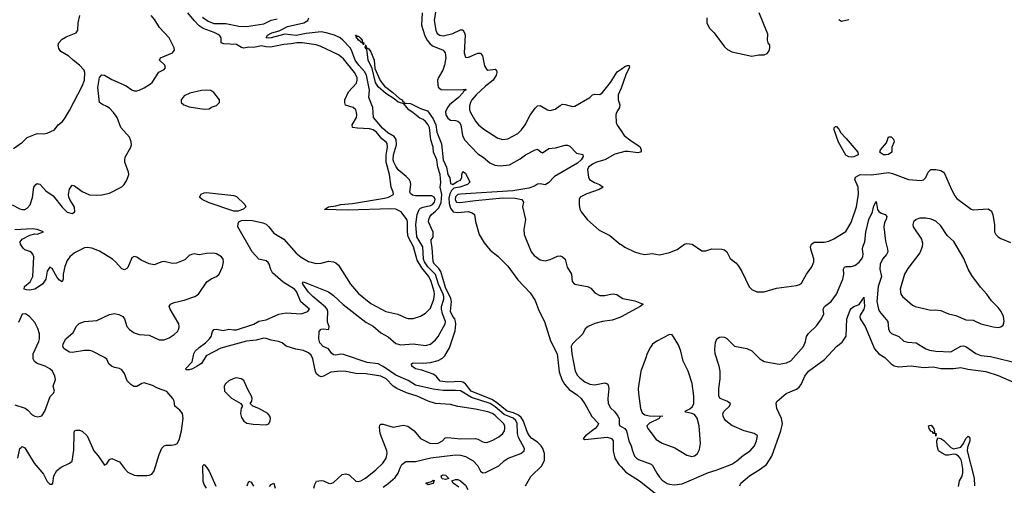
# Model space of a CAD drawing. Header units: inches. Extents: x 1694797 to 1849917, y 907313 to 1017959.
# Tile 503 of 656: x 1755169 to 1763079, y 991693 to 995435. Entities that reach past the tile are written whole.
import ezdxf

# ---------------------------------------------------------------- set-up
doc = ezdxf.new("R2010")
doc.units = ezdxf.units.IN
doc.header["$MEASUREMENT"] = 0
doc.layers.add('B7959', color=7, linetype='Continuous')
doc.layers.add('B7969', color=7, linetype='Continuous')

msp = doc.modelspace()

# ---------------------------------------------------------------- linework, layer by layer
at = {"layer": 'B7959', "color": 5}
for points, elevation in [([(1755107.7, 993947.7), (1755170, 993916.3), (1755190, 993910.8), (1755210, 993911), (1755230, 993921), (1755253.8, 993946.2), (1755273.4, 994006.6), (1755284, 994090), (1755299.5, 994110), (1755310, 994118.4), (1755316.7, 994116.7), (1755330, 994112.7), (1755379.6, 994059.6), (1755439, 994019), (1755510, 993928.9), (1755550, 993888.2), (1755590, 993878), (1755612.3, 993890), (1755610.8, 993929.2), (1755572.5, 993990), (1755564.1, 994010), (1755562, 994030), (1755570, 994073.4), (1755590, 994105.5), (1755610, 994099.5), (1755670, 994054.7), (1755730, 994028.3), (1755790, 994024.2), (1755830, 994026.7), (1755890, 994040.4), (1755990, 994093), (1756009.4, 994110), (1756030, 994146), (1756045.1, 994190), (1756043.6, 994210), (1756015.1, 994290), (1756013, 994310), (1756017.4, 994330), (1756061, 994410), (1756066.2, 994430), (1756065.4, 994454.6), (1756050, 994492.1), (1755981.8, 994570), (1755951.8, 994650), (1755923.9, 994690), (1755890, 994724.7), (1755870, 994738.5), (1755833.1, 994753.1), (1755809.7, 994770), (1755796.9, 994890), (1755809.8, 994970), (1755830, 994992.7), (1755850, 994988.4), (1755910, 994953.8), (1756023.8, 994903.8), (1756070, 994870.3), (1756090, 994862.4), (1756110, 994863), (1756128.7, 994870), (1756170, 994887.3), (1756221, 994919), (1756233.2, 994930), (1756287.5, 995012.5), (1756330, 995034.8), (1756339.5, 995050), (1756335.6, 995070), (1756292.3, 995110), (1756299.3, 995130), (1756395.8, 995170), (1756412.1, 995190), (1756411, 995210), (1756369.5, 995290), (1756292.9, 995372.9), (1756255.2, 995435.2), (1756226.6, 995470)], 620), ([(1755120.7, 994399.3), (1755192.3, 994450), (1755230, 994488.2), (1755310, 994520.3), (1755362.7, 994517.3), (1755390, 994523.1), (1755448.7, 994550), (1755479, 994590), (1755510, 994613.4), (1755530, 994637.3), (1755570, 994705.5), (1755670, 994901.3), (1755689.8, 994950), (1755693.1, 995010), (1755687.8, 995030), (1755650.7, 995070), (1755597.7, 995110), (1755563.2, 995143.2), (1755500, 995180), (1755483.6, 995203.6), (1755478.3, 995230), (1755484.2, 995250), (1755510, 995277.6), (1755541.8, 995298.2), (1755622, 995330), (1755635.3, 995350), (1755639, 995410), (1755652.7, 995470)], 640), ([(1757532.5, 991670), (1757539.8, 991700.2), (1757554.9, 991725.1), (1757590, 991732.2), (1757610, 991729.4), (1757650, 991711.3), (1757670, 991709), (1757690, 991715.6), (1757760.8, 991779.2), (1757790, 991785.6), (1757816.1, 991776.1), (1757870, 991727.4), (1757890, 991724), (1757910, 991728), (1757947.6, 991750), (1758030, 991817.4), (1758085.6, 991870), (1758114, 991910), (1758122.4, 991950), (1758118.7, 991970), (1758065.8, 992110), (1758060.1, 992159.9), (1758063.3, 992176.7), (1758070, 992184), (1758090, 992183.7), (1758170, 992160.7), (1758250, 992175.2), (1758287.7, 992167.7), (1758338.9, 992130), (1758390, 992068.9), (1758470, 992028.3), (1758530, 992032.8), (1758565.6, 992050), (1758586.1, 992073.9), (1758610, 992076.9), (1758710, 992067.3), (1758830, 992070.2), (1758850, 992065.2), (1758890, 992042.4), (1758910, 992037.3), (1758930, 992040.3), (1758970, 992055.8), (1759018.1, 992081.9), (1759050.5, 992109.5), (1759062.8, 992130), (1759067.8, 992150), (1759065.8, 992170), (1759055.5, 992190), (1758990, 992253.4), (1758966.3, 992270), (1758930, 992283.2), (1758830, 992304.1), (1758690, 992325.7), (1758630, 992341.8), (1758510, 992349.9), (1758450, 992368.1), (1758361.1, 992410), (1758276.2, 992436.2), (1758199.3, 992470), (1758170.7, 992490), (1758114.5, 992550), (1758071.5, 992570), (1757950, 992589.1), (1757870, 992591.3), (1757790, 992608.2), (1757750, 992611.5), (1757670, 992602.9), (1757610, 992569.8), (1757590, 992565.8), (1757572.2, 992572.2), (1757554, 992590), (1757546.8, 992606.8), (1757525.2, 992710), (1757510, 992738.7), (1757490, 992757), (1757450, 992775.4), (1757387.6, 992787.6), (1757310, 992810.9), (1757277.1, 992837.1), (1757249.2, 992849.2), (1757190, 992860.2), (1757150, 992873.8), (1757130, 992875.9), (1757070, 992860.3), (1756990, 992850.7), (1756785.1, 992794.9), (1756666.6, 992733.4), (1756630, 992672), (1756594.4, 992650), (1756557.8, 992630), (1756530, 992621.7), (1756510, 992622), (1756502, 992630), (1756553.9, 992686.1), (1756568.4, 992750), (1756579.9, 992770), (1756610, 992801.4), (1756661.5, 992838.5), (1756694.9, 992870), (1756707.5, 992890), (1756716.8, 992930), (1756730, 992946), (1756750, 992946.7), (1756802.7, 992937.3), (1756850, 992948.5), (1756890, 992941.5), (1756910, 992943.1), (1757051.2, 992988.8), (1757090, 993012.5), (1757150, 993022), (1757250, 993068.6), (1757310, 993079.2), (1757430, 993072.4), (1757485.2, 993090), (1757494.9, 993105.1), (1757496.2, 993110), (1757428.4, 993168.4), (1757392.3, 993250), (1757375.8, 993270), (1757285.9, 993325.9), (1757201.3, 993401.3), (1757186.6, 993426.6), (1757173.8, 993470), (1757164.6, 993484.6), (1757150, 993497.2), (1757090, 993509.9), (1757035.8, 993570), (1756922.2, 993770), (1756923.4, 993796.6), (1756930.5, 993809.5), (1756950, 993822.4), (1756984.9, 993824.9), (1757040.7, 993820.7), (1757123.6, 993803.6), (1757150, 993791.5), (1757171.4, 993771.4), (1757210, 993720.2), (1757290.2, 993670), (1757390, 993559.6), (1757430, 993527.9), (1757490, 993492.9), (1757550, 993476.5), (1757590, 993479.6), (1757650, 993495.3), (1757690, 993490.2), (1757710, 993480.3), (1757730, 993463.7), (1757827.7, 993310), (1757890, 993233.4), (1757990, 993155.3), (1758110, 993088.9), (1758208.1, 993068.1), (1758270, 993038.3), (1758290, 993034), (1758330, 993034), (1758388.7, 993051.3), (1758430, 993075.3), (1758470, 993116.4), (1758495.3, 993190), (1758501.2, 993230), (1758499.2, 993250), (1758473.7, 993330), (1758456.2, 993370), (1758400.1, 993440.1), (1758363.4, 993503.4), (1758332.5, 993610), (1758290.7, 993690), (1758283.5, 993730), (1758284.8, 993810), (1758279.2, 993830), (1758234, 993890), (1758192.1, 993912.1), (1758150, 993916.1), (1757804.3, 993904.3), (1757618, 993910), (1757648.7, 993930), (1757710, 993938.5), (1757749.4, 993950), (1757841.6, 993958.4), (1758099.7, 994000.3), (1758131.3, 994010), (1758171.1, 994030), (1758169.8, 994050), (1758153.1, 994090), (1758139.8, 994190), (1758113.1, 994290), (1758113.6, 994346.4), (1758125.1, 994410), (1758120.3, 994440.3), (1758112.1, 994452.1), (1758078.2, 994478.2), (1758036.8, 994530), (1758010, 994550.5), (1757978.6, 994558.6), (1757882.1, 994562.1), (1757843, 994570), (1757839.8, 994590), (1757874.1, 994650), (1757878.6, 994670), (1757876.2, 994690), (1757868.6, 994710), (1757849.2, 994729.2), (1757787.6, 994747.6), (1757780.3, 994770), (1757781.6, 994790), (1757810, 994855.5), (1757875.1, 994924.9), (1757881.2, 994950), (1757879.2, 994970), (1757859.9, 995010), (1757770, 995121.8), (1757730, 995152.7), (1757583.1, 995223.1), (1757550, 995233.2), (1757439, 995250), (1757396, 995250), (1757350, 995240.8), (1757290, 995236.1), (1757185, 995215), (1757150, 995216.3), (1757110, 995226), (1757050, 995212.6), (1757010, 995214.4), (1756970, 995206.1), (1756950, 995210.5), (1756910, 995236.6), (1756810, 995241.5), (1756789, 995250), (1756789, 995290), (1756775.1, 995310), (1756732.6, 995332.6), (1756644.2, 995364.2), (1756610, 995385), (1756570, 995428.4), (1756520.6, 995490)], 580), ([(1758402, 995490), (1758395.8, 995390), (1758424.8, 995304.8), (1758441.6, 995270), (1758463, 995243), (1758485.1, 995225.1), (1758570.7, 995190.7), (1758587.1, 995170), (1758592, 995130), (1758581.3, 995070), (1758567.3, 995030), (1758532.4, 994970), (1758526.2, 994950), (1758527.3, 994910), (1758532.3, 994892.3), (1758554.5, 994874.5), (1758710, 994872.2), (1758750, 994878), (1758754.3, 994874.3), (1758750, 994866.8), (1758737, 994863), (1758732.3, 994850), (1758695.6, 994810), (1758622, 994750), (1758605.5, 994730), (1758590, 994696), (1758593.1, 994670), (1758610, 994643.5), (1758630, 994627.8), (1758670, 994625.3), (1758690, 994619.8), (1758701.5, 994610), (1758712.4, 994590), (1758725.4, 994505.4), (1758743.9, 994470), (1758850, 994356.9), (1758891.7, 994330), (1758945.1, 994285.1), (1758986.2, 994266.2), (1759030, 994260.5), (1759103.6, 994270), (1759190, 994318), (1759231.5, 994348.5), (1759310, 994390.4), (1759330, 994394.9), (1759358, 994370), (1759370, 994364.9), (1759421.3, 994398.7), (1759473.7, 994406.3), (1759550, 994427.5), (1759570, 994427.2), (1759590, 994419.7), (1759642.3, 994362.3), (1759692.4, 994352.4), (1759696.5, 994336.5), (1759680.3, 994310), (1759650, 994282.9), (1759466, 994174), (1759417, 994123), (1759390, 994107.5), (1759350, 994115), (1759330, 994112.2), (1759303.9, 994096.1), (1759258.5, 994081.5), (1759130, 994060.6), (1758710, 994033.4), (1758690, 994029.1), (1758670, 994011.6), (1758666.8, 993986.8), (1758678.3, 993970), (1758705.1, 993965.1), (1758830, 993981.8), (1759050, 994002.4), (1759150, 994000.8), (1759202, 993990), (1759216.9, 993970), (1759209.2, 993930), (1759231.7, 993830), (1759220.2, 993750), (1759222.4, 993710), (1759276.9, 993570), (1759301.1, 993541.1), (1759350, 993505.8), (1759390, 993496.9), (1759430, 993507.1), (1759490, 993533.6), (1759510, 993536.5), (1759530, 993530.4), (1759550.4, 993510), (1759566.9, 993446.9), (1759601.6, 993390), (1759608.2, 993330), (1759626.8, 993310), (1759731.9, 993291.9), (1759756.7, 993276.7), (1759790, 993240.7), (1759830, 993219.3), (1759870, 993218.7), (1759930, 993232.4), (1759950, 993230.4), (1759965.5, 993225.5), (1760000, 993203.6)], 560), ([(1758515.7, 995530), (1758498.4, 995430), (1758511.1, 995350), (1758524.1, 995324.1), (1758544.4, 995310), (1758570, 995306.4), (1758650, 995323.6), (1758710, 995352.7), (1758730, 995352.4), (1758742.7, 995330), (1758746.6, 995310), (1758739.6, 995170), (1758750, 995134.8), (1758770, 995130.4), (1758850, 995166), (1758870, 995167.4), (1758885.9, 995145.9), (1758904.5, 995064.5), (1758918, 995038), (1758930.2, 995030.2), (1758990, 995037.4), (1758998.7, 995030), (1759001.6, 995010), (1758996.1, 994990), (1758971.8, 994950), (1758910, 994900.4), (1758835.2, 994830), (1758802.7, 994790), (1758791, 994770), (1758783.1, 994743.1), (1758783.2, 994710), (1758790.2, 994690), (1758830, 994618.9), (1758855.6, 994590), (1758896.6, 994556.6), (1759010, 994482.4), (1759050, 994471.3), (1759090, 994476.9), (1759170, 994521.7), (1759201.7, 994550), (1759229.8, 994590), (1759270, 994668.9), (1759310, 994724.4), (1759330, 994742.4), (1759350, 994746.4), (1759410, 994710.4), (1759430, 994706.7), (1759470, 994715.8), (1759510, 994746.4), (1759530, 994755.3), (1759550, 994754), (1759610, 994736.4), (1759630, 994739.5), (1759749.4, 994810), (1759770, 994830.8), (1759790, 994838), (1759830, 994833), (1759850, 994850.4), (1759915.1, 994930), (1759970, 995016.5), (1760000, 995038.4)], 580), ([(1756636.7, 995456.7), (1756683.7, 995423.7), (1756730, 995403.6), (1756824, 995404), (1756930, 995383.1), (1756990, 995380.1), (1757130, 995401), (1757189.9, 995430.1), (1757236.7, 995443.3)], 580), ([(1758090, 991679.5), (1758130, 991707.3), (1758184.4, 991755.6), (1758209.1, 991790), (1758225.1, 991834.9), (1758240.1, 991859.9), (1758270, 991883.5), (1758350, 991883.2), (1758473.1, 991913.1), (1758670, 991938.3), (1758710, 991936.6), (1758750, 991924.6), (1758811.6, 991890), (1758849.4, 991850), (1758870, 991806), (1758890, 991794), (1758910, 991796.9), (1759017.6, 991850), (1759061.6, 991890), (1759093.6, 991910), (1759196, 991950), (1759221.4, 991970), (1759225.3, 991990), (1759176.1, 992076.1), (1759169.1, 992110), (1759164.7, 992190), (1759154.3, 992214.3), (1759133.6, 992233.6), (1759061.6, 992261.6), (1758990, 992323.4), (1758950, 992350), (1758798.8, 992398.8), (1758710, 992451.7), (1758670, 992456), (1758570, 992455.2), (1758490, 992466.3), (1758350, 992498.8), (1758290, 992536.2), (1758190, 992577.5), (1758090, 992648.4), (1758050, 992669.5), (1757960.4, 992680.4), (1757770, 992743.2), (1757750, 992746.3), (1757710, 992740.2), (1757690, 992742), (1757674.5, 992754.5), (1757649.8, 992789.8), (1757607.6, 992810), (1757579.3, 992839.3), (1757571.4, 992870), (1757574.3, 992930), (1757590, 992947), (1757610, 992950.4), (1757650, 992946), (1757653, 992950), (1757655.6, 992970), (1757643.3, 993003.3), (1757641.9, 993021.9), (1757645.6, 993090), (1757638, 993110), (1757625.5, 993125.5), (1757525, 993210), (1757490, 993245.3), (1757443.1, 993310), (1757442, 993318), (1757450, 993327.3), (1757650, 993249), (1757690, 993218.6), (1757766.7, 993146.7), (1757950, 993005.5), (1758010, 992970.9), (1758070, 992917.5), (1758130, 992885.8), (1758190, 992832.4), (1758230, 992822.7), (1758330, 992829.5), (1758430, 992816.9), (1758470, 992826.5), (1758510, 992862.3), (1758530, 992889.1), (1758588.4, 992990), (1758589.5, 993010), (1758566.1, 993070), (1758557.9, 993110), (1758558.4, 993130), (1758576, 993190), (1758576, 993210), (1758571, 993230), (1758533.4, 993310), (1758510, 993388.4), (1758447.7, 993447.7), (1758420.4, 993490), (1758412.6, 993510), (1758407.1, 993610), (1758360.6, 993690), (1758350.8, 993790), (1758362, 993870), (1758378.5, 993910), (1758390, 993920.9), (1758410, 993929.8), (1758470, 993942), (1758486.5, 993950), (1758502.1, 993970), (1758506.3, 993990), (1758500.1, 994010), (1758480.9, 994020.9), (1758350, 994020.2), (1758324.8, 994024.8), (1758310, 994038.1), (1758304.4, 994050), (1758312.1, 994110), (1758307.9, 994130), (1758296.9, 994150), (1758274.7, 994174.7), (1758209.8, 994229.8), (1758190, 994256.9), (1758174.7, 994290), (1758169.9, 994310.1), (1758171.2, 994350), (1758195.1, 994430), (1758193.2, 994473.2), (1758176.5, 994496.5), (1758126.5, 994526.5), (1758084.5, 994564.5), (1758011.9, 994650), (1758006, 994730), (1757974.6, 994810), (1757980.1, 994870), (1757954.6, 994990), (1757937.9, 995017.9), (1757892.6, 995070), (1757865.4, 995110), (1757835.5, 995190), (1757823.5, 995210), (1757766.2, 995270), (1757743, 995290), (1757699.2, 995310), (1757630, 995329.9), (1757590, 995336.4), (1757470, 995323.6), (1757390, 995308.4), (1757299.9, 995320.1), (1757189.9, 995289.9), (1757170, 995286.8), (1757149.7, 995290), (1757160.4, 995310), (1757195.1, 995330), (1757253.6, 995346.4), (1757320.2, 995379.8), (1757451.8, 995410), (1757483.4, 995430), (1757490.8, 995450)], 560), ([(1759231.6, 991690), (1759275.5, 991764.5), (1759363.2, 991850), (1759384.4, 991895.6), (1759385.3, 991950), (1759372.4, 991990), (1759358.7, 992010), (1759330, 992039.8), (1759284.8, 992070), (1759264.9, 992090), (1759250, 992116.3), (1759213.4, 992213.4), (1759197.5, 992237.5), (1759176.2, 992256.2), (1759135.5, 992275.5), (1759084.8, 992290), (1758999.3, 992359.3), (1758962.2, 992382.2), (1758796.5, 992450), (1758749.7, 992509.7), (1758730, 992522.5), (1758710, 992526.6), (1758610, 992521.8), (1758547.6, 992530), (1758515.6, 992570), (1758490, 992587.1), (1758399.5, 992619.5), (1758348.7, 992630), (1758319, 992650), (1758318, 992670), (1758330, 992678), (1758410, 992674.4), (1758470, 992680.3), (1758530, 992695), (1758565.8, 992714.2), (1758585, 992735), (1758621, 992799), (1758666.3, 992933.7), (1758672.1, 992987.9), (1758669.9, 993010), (1758664.2, 993030), (1758649.2, 993050), (1758629.9, 993090), (1758637.9, 993170), (1758634.1, 993194.1), (1758590, 993282.5), (1758552, 993412), (1758536.1, 993436.1), (1758500.8, 993470), (1758489.9, 993490), (1758483.3, 993603.3), (1758474, 993650), (1758475.3, 993664.7), (1758491.5, 993688.5), (1758491.2, 993728.8), (1758453.6, 993810), (1758455.1, 993830), (1758464.7, 993850), (1758477.7, 993870), (1758510, 993895.4), (1758536.4, 993923.6), (1758554.2, 993965.8), (1758560.8, 994030), (1758546.6, 994090), (1758552.5, 994127.5), (1758548.1, 994190), (1758528.7, 994250), (1758519, 994310), (1758494.5, 994370), (1758490.6, 994410), (1758472.9, 994470), (1758460.2, 994570), (1758451, 994591), (1758430, 994618.2), (1758410, 994633.1), (1758383.3, 994643.3), (1758330, 994687.7), (1758295.1, 994710), (1758266, 994746), (1758258, 994750), (1758258.6, 994758.6), (1758210, 994771.5), (1758178.3, 994798.3), (1758110, 994842.6), (1758050, 994895.5), (1758028.4, 994930), (1758001.8, 995041.8), (1757969.9, 995110), (1757957.5, 995197.5), (1757950, 995201.2), (1757945.6, 995214.4), (1757949.3, 995229.3), (1757946, 995230), (1757950.2, 995230), (1757953.4, 995213.4), (1757963.5, 995203.5), (1757970, 995205.5), (1757990, 995176.4), (1758016.5, 995110), (1758022.6, 995042.6), (1758065.9, 994945.9), (1758100.7, 994900.7), (1758167.6, 994850), (1758221.4, 994801.4), (1758241.6, 994790), (1758243.4, 994783.4), (1758261, 994770), (1758262, 994762), (1758274.8, 994765.2), (1758310, 994760.7), (1758390, 994720.2), (1758444, 994704), (1758490, 994638.3), (1758513.1, 994590), (1758521.6, 994530), (1758557.3, 994437.3), (1758571.5, 994310), (1758599, 994250), (1758610, 994190.7), (1758624.7, 994164.7), (1758630, 994118.8), (1758650, 994111.3), (1758684, 994136), (1758710, 994146), (1758722, 994170), (1758722, 994190), (1758730, 994214), (1758750, 994202), (1758786, 994130), (1758766.8, 994110), (1758706, 994090), (1758657.8, 994082.2), (1758638.7, 994061.3), (1758624.7, 994035.3), (1758617.9, 994002.1), (1758618.7, 993958.7), (1758630, 993919.5), (1758650.2, 993890.2), (1758686, 993886), (1758772.6, 993892.6), (1758804.2, 993884.2), (1758822, 993870), (1758830, 993812), (1758861.6, 993710), (1758900.9, 993640.9), (1758950, 993584), (1759010, 993534), (1759090, 993453.4), (1759170, 993344.9), (1759270, 993241), (1759310, 993177.3), (1759339.1, 993099.1), (1759385.7, 993010), (1759433.7, 992853.7), (1759486.7, 992750), (1759504.2, 992604.2), (1759524.5, 992544.5), (1759547.1, 992507.1), (1759584.4, 992464.4), (1759650, 992417.2), (1759678.5, 992390), (1759710, 992348.2), (1759766.1, 992246.1), (1759820.2, 992190), (1759811.1, 992170), (1759791.6, 992150), (1759713.8, 992090), (1759696.4, 992070), (1759710, 992060.9), (1759890, 992081.2), (1759924, 992070), (1759935.6, 992050), (1759938.2, 991970), (1759951, 991910), (1759981.7, 991861.7), (1760000, 991841.8)], 540), ([(1760000, 994885.7), (1759977.2, 994830), (1759977.6, 994790), (1759990.1, 994750), (1759987.2, 994730), (1759962.5, 994690), (1759957.4, 994670), (1759960.6, 994610), (1759968.5, 994588.5), (1760000, 994541.9)], 580), ([(1760000, 994368), (1759950, 994354.8), (1759871, 994309), (1759803.1, 994290), (1759770, 994274.7), (1759738, 994250), (1759730.2, 994230), (1759737.4, 994170), (1759746.7, 994150), (1759786.2, 994126.2), (1759827.3, 994110), (1759856.3, 994090), (1759824.9, 994070), (1759724.3, 994035.7), (1759672, 994010), (1759662.6, 993990), (1759663.7, 993950), (1759670, 993911.3), (1759680.4, 993890), (1759730, 993828), (1759824.8, 993744.8), (1759910, 993701.7), (1759992.4, 993632.4), (1760000, 993627.2)], 580), ([(1755154.9, 991910), (1755170, 991987.7), (1755181.8, 991998.2), (1755190, 992003.7), (1755210, 991993.7), (1755286.8, 991870), (1755361.7, 991781.7), (1755390, 991724.9), (1755410, 991702), (1755430, 991701), (1755435.1, 991710), (1755442.9, 991770), (1755468, 991812), (1755501.2, 991838.8), (1755570, 991870.7), (1755590, 991886.8), (1755603.7, 991976.3), (1755606.6, 992113.4), (1755610, 992130.4), (1755623.7, 992136.3), (1755650, 992136), (1755670, 992127.2), (1755710, 992091.6), (1755764.1, 991970), (1755800.7, 991930), (1755850, 991854.8), (1755870, 991866), (1755890, 991901), (1755910, 991907.7), (1755970, 991882.4), (1756010, 991827.7), (1756039.2, 991799.2), (1756090, 991775.8), (1756110, 991772), (1756190, 991771.6), (1756210, 991774.3), (1756230, 991783.6), (1756250.6, 991810), (1756290, 991942), (1756310, 991990.5), (1756330, 992010.4), (1756344.9, 992015.1), (1756390, 992014.6), (1756419.5, 992020.5), (1756433.3, 992030), (1756450, 992058.8), (1756469.7, 992130), (1756480.9, 992210), (1756482.7, 992230), (1756476.4, 992270), (1756456.8, 992296.8), (1756415.1, 992330), (1756411.1, 992368.9), (1756400.2, 992390), (1756350, 992446.3), (1756275.1, 992475.1), (1756236, 992496), (1756170, 992516.1), (1756150, 992511.9), (1756110, 992486.6), (1756086.3, 992486.3), (1756062.1, 992502.1), (1756033.7, 992533.7), (1756010, 992592.6), (1755990, 992621.2), (1755970, 992631.8), (1755930, 992639.3), (1755906, 992650), (1755886, 992670), (1755867.9, 992707.9), (1755850, 992721.5), (1755751.6, 992771.6), (1755730, 992777.4), (1755690, 992775.5), (1755590, 992759.3), (1755570, 992762.4), (1755526, 992790), (1755516.9, 992810), (1755518.7, 992830), (1755540.9, 992870), (1755597.9, 992922.1), (1755626.7, 992973.3), (1755646.8, 992993.2), (1755690, 993010.2), (1755790, 993017.5), (1755890, 993065.6), (1755930, 993073.8), (1755966.9, 993066.9), (1755997.4, 993050), (1756012.4, 993030), (1756030.3, 992970), (1756050, 992944.9), (1756090, 992918.5), (1756130, 992905.8), (1756210, 992900.7), (1756290, 992863.1), (1756330, 992862.8), (1756370, 992878.3), (1756410, 992904.9), (1756435.8, 992930), (1756446.9, 992950), (1756451.1, 992970), (1756448.3, 992990), (1756377.3, 993110), (1756371.3, 993130), (1756376.9, 993143.1), (1756382, 993150), (1756410, 993162.4), (1756490, 993180.3), (1756577.2, 993210), (1756604.5, 993230), (1756672.7, 993327.3), (1756707.7, 993352.3), (1756749.8, 993370.2), (1756771.5, 993390), (1756797.4, 993450), (1756806, 993490), (1756804.5, 993510), (1756789.7, 993529.7), (1756750, 993554.5), (1756730, 993558.4), (1756670, 993555.1), (1756610, 993545.6), (1756570, 993552.3), (1756550, 993549.4), (1756530, 993539.5), (1756494.7, 993505.3), (1756430, 993478.3), (1756396.1, 993476.1), (1756328.5, 993491.5), (1756310, 993489.6), (1756250, 993466.3), (1756210, 993472), (1756143.8, 993503.8), (1756110, 993527), (1756090, 993531.5), (1756070, 993522), (1756036.7, 993443.3), (1756030, 993435.1), (1756010, 993425.3), (1755990, 993434.2), (1755939.4, 993490), (1755914.4, 993510), (1755810, 993575), (1755750, 993599.2), (1755710, 993604.1), (1755690, 993600.9), (1755610, 993561.7), (1755572.1, 993530), (1755550, 993499.3), (1755533, 993453), (1755519.7, 993390), (1755518.7, 993350), (1755510, 993329.5), (1755490, 993340.7), (1755470, 993364.2), (1755430, 993435.1), (1755410, 993446.3), (1755390, 993415.1), (1755378.8, 993350), (1755352.5, 993310), (1755290, 993268.3), (1755250, 993260.7), (1755223.9, 993263.9), (1755206, 993270), (1755207.3, 993290), (1755252.9, 993327.1), (1755274.3, 993370), (1755281.5, 993530), (1755274.8, 993550), (1755263.2, 993563.2), (1755250, 993572.8), (1755210, 993586.5), (1755197.9, 993597.9), (1755175, 993630), (1755172, 993650), (1755189.8, 993670), (1755250, 993703.3), (1755290, 993713.2), (1755310, 993711.2), (1755359.5, 993730), (1755310, 993749.8), (1755273.3, 993753.3), (1755130, 993746.7)], 620), ([(1755130, 992340.3), (1755212.6, 992312.6), (1755235.8, 992295.8), (1755270, 992258.4), (1755290, 992248.5), (1755315.3, 992244.7), (1755347.3, 992252.7), (1755372, 992290), (1755413.6, 992406.4), (1755437.2, 992430), (1755449.2, 992450), (1755439.3, 992490), (1755455.6, 992544.4), (1755451.8, 992570), (1755433.3, 992610), (1755411.8, 992630), (1755374, 992650), (1755310, 992673.3), (1755288.8, 992688.8), (1755277.3, 992710), (1755277.7, 992750), (1755321.7, 992850), (1755328.2, 992870), (1755329.6, 992909.6), (1755314.5, 992954.5), (1755290, 993002), (1755249, 993050), (1755215.3, 993070), (1755190, 993069), (1755159.3, 993000.7)], 640), ([(1760000, 993046.6), (1759990, 993041.2), (1759930, 993021.6), (1759850, 993009.8), (1759790, 992993.4), (1759737.3, 992970), (1759713.1, 992950), (1759693.8, 992910), (1759610.2, 992830), (1759600.7, 992810), (1759604.2, 992750), (1759631, 992610), (1759650, 992575.3), (1759670, 992555.9), (1759710, 992525.5), (1759750, 992506.6), (1759790, 992501.8), (1759870, 992517.1), (1759887.7, 992507.7), (1759896.9, 992496.9), (1759902.6, 992470), (1759894, 992390), (1759896.8, 992350), (1759915, 992315), (1759950, 992283.8), (1759975.6, 992250), (1759983.8, 992230), (1759984.4, 992184.4), (1759990.9, 992170.9), (1760000, 992165.9)], 560), ([(1756671.1, 991670), (1756650, 991699.2), (1756643.6, 991723.6), (1756641.7, 991850), (1756650, 991860.3), (1756670, 991838.5), (1756690, 991806.5), (1756745.5, 991685.5)], 580), ([(1756995.6, 991690), (1757010, 991725.5), (1757030, 991717.6), (1757046.7, 991686.7)], 580), ([(1757176, 991684), (1757190, 991700.7), (1757210, 991710.4), (1757222, 991670)], 580), ([(1758697.3, 991677.3), (1758651.6, 991710), (1758641.2, 991730), (1758670, 991739.6), (1758690, 991739.1), (1758710.2, 991730.2), (1758750, 991694.6), (1758770, 991660.5)], 540)]:
    msp.add_lwpolyline(points, dxfattribs=dict(at, elevation=elevation))
for points, elevation in [([(1757881.3, 995301.3), (1757890, 995302.6), (1757904.9, 995290), (1757919.5, 995270), (1757920.6, 995260.6), (1757934, 995250), (1757930, 995234), (1757925.6, 995245.6), (1757914, 995250), (1757916.4, 995256.4), (1757910, 995252.3), (1757903.6, 995263.6), (1757889.8, 995270), (1757883.3, 995283.3), (1757873.6, 995290), (1757877.2, 995297.2), (1757866, 995310), (1757874, 995310)], 540), ([(1756670, 994869.6), (1756630, 994866.6), (1756534.7, 994845.3), (1756490, 994822.7), (1756465.5, 994790), (1756465.5, 994770), (1756487.7, 994750), (1756530, 994734.4), (1756650, 994714.8), (1756690, 994718), (1756710, 994731), (1756750, 994744.7), (1756775.3, 994770), (1756774, 994790), (1756729.2, 994850), (1756705.4, 994865.4)], 620), ([(1756890, 993895.3), (1756690, 993963.8), (1756636.4, 993990), (1756614.3, 994010), (1756627.5, 994032.5), (1756650, 994043.6), (1756670, 994045.2), (1756890, 994023.5), (1756910, 994014), (1756978.2, 993950), (1756984.7, 993930), (1756967.4, 993912.6), (1756950, 993905.9), (1756923.7, 993896.3)], 580), ([(1756910, 992555.6), (1756890, 992551.6), (1756850, 992531.8), (1756822.8, 992510), (1756810.7, 992490), (1756814.8, 992450), (1756870, 992393.4), (1756944.7, 992350), (1756958, 992330), (1756947.7, 992312.3), (1756943, 992270), (1756950, 992238), (1756968.6, 992208.6), (1756993, 992193), (1757045.8, 992185.8), (1757150, 992179.1), (1757170, 992186.8), (1757182.7, 992210), (1757183.7, 992230), (1757178, 992250), (1757162.7, 992270), (1757090, 992309.6), (1757042, 992330), (1757022, 992350), (1757033.2, 992370), (1757036, 992390), (1757032, 992410), (1757002.7, 992462.7), (1756970, 992536), (1756949.5, 992549.5)], 620), ([(1758590, 991739.7), (1758566.3, 991746.3), (1758559.3, 991750), (1758556.2, 991770), (1758570, 991776.5), (1758590, 991774.4), (1758614, 991750), (1758613, 991747), (1758610, 991746)], 540), ([(1758450, 991698), (1758433.2, 991710), (1758476.6, 991723.4), (1758490, 991734), (1758501, 991730), (1758494.9, 991725.1), (1758490, 991708.9)], 540)]:
    msp.add_lwpolyline(points, close=True, dxfattribs=dict(at, elevation=elevation))
at = {"layer": 'B7969', "color": 5}
for points, elevation in [([(1760688.4, 995450), (1760688.2, 995430), (1760690.5, 995410), (1760708.5, 995368.5), (1760748.3, 995328.3), (1760830, 995216), (1760854.4, 995194.4), (1760890, 995176), (1761050, 995142), (1761107.2, 995152.8), (1761150, 995152.7), (1761175.3, 995164.7), (1761190, 995184.9), (1761196.8, 995210), (1761194.2, 995230), (1761182.3, 995250), (1761177.4, 995270), (1761178.3, 995318.3), (1761109.8, 995490)], 620), ([(1761750, 995436), (1761770, 995424), (1761830, 995437.1)], 620), ([(1760000, 995038.4), (1760030, 995060.3), (1760050, 995068), (1760066, 995066), (1760068, 995050), (1760040, 995000), (1760018.1, 994930), (1760000, 994885.7)], 580), ([(1760000, 994541.9), (1760025, 994505), (1760080.6, 994460.6), (1760150, 994417.1), (1760162.4, 994390), (1760160.5, 994379.5), (1760157.3, 994370), (1760134.6, 994365.4), (1760056.5, 994376.5), (1760030, 994375.9), (1760000, 994368)], 580), ([(1760000, 993627.2), (1760030, 993606.7), (1760108.8, 993568.8), (1760150, 993556.4), (1760190, 993548.5), (1760250, 993555.3), (1760310, 993546.7), (1760390, 993563.1), (1760450, 993588.7), (1760509.8, 993630.2), (1760530, 993637.4), (1760570.7, 993630), (1760650, 993577.3), (1760681.5, 993578.5), (1760730, 993594), (1760810, 993590.6), (1760830, 993584.9), (1760850.3, 993570.3), (1760875.6, 993515.6), (1760921.7, 993481.7), (1760940.9, 993460.9), (1760970.3, 993410.3), (1761030, 993287.3), (1761050, 993267.7), (1761090, 993248), (1761150, 993248), (1761250, 993278), (1761410, 993298.4), (1761433.9, 993306.1), (1761450, 993317.3), (1761489.8, 993390.2), (1761532.3, 993447.7), (1761548, 993490), (1761547.8, 993512.2), (1761525.3, 993590), (1761523.5, 993610), (1761530, 993630.4), (1761552.7, 993647.3), (1761633.2, 993646.8), (1761670, 993656.5), (1761710, 993674.9), (1761806.5, 993733.5), (1761850, 993806.4), (1761890.7, 993930), (1761908, 994032), (1761905, 994090), (1761878.1, 994150), (1761882.9, 994170), (1761921.3, 994190), (1762011.4, 994188.6), (1762150, 994207.4), (1762180.1, 994200.1), (1762310, 994150.4), (1762410, 994142.6), (1762430, 994148.5), (1762450, 994166), (1762467.6, 994210), (1762489.7, 994230), (1762530, 994232.3), (1762570, 994223.2), (1762590.7, 994210.7), (1762598.3, 994198.3), (1762654.7, 994070), (1762680.6, 994020.6), (1762698, 993998), (1762813.2, 993913.2), (1762830, 993907.7), (1762950, 993916.3), (1762976.4, 993896.4), (1762988.2, 993868.2), (1763000.3, 993790), (1763000.9, 993730), (1763010.3, 993710), (1763029.4, 993689.4), (1763050, 993676.9), (1763130, 993643.6)], 580), ([(1760000, 992165.9), (1760029.7, 992149.7), (1760044.4, 992130), (1760063.4, 992050), (1760082, 992010), (1760091.3, 991970), (1760108, 991928), (1760123.7, 991910), (1760140.2, 991900.2), (1760242.7, 991862.7), (1760252.8, 991852.8), (1760287.2, 991790), (1760310, 991759.2), (1760330, 991735.5), (1760370, 991708.5), (1760390, 991701.4), (1760430, 991696.3), (1760490, 991704.1), (1760703.6, 991796.4), (1760765.2, 991814.8), (1760890, 991863.2), (1760930, 991889.3), (1760983.3, 991936.7), (1761036.9, 991970), (1761071.8, 992010), (1761089.6, 992050), (1761097.2, 992090), (1761094, 992094), (1761069.5, 992109.5), (1760990, 992132), (1760890, 992173.6), (1760842, 992210), (1760827.8, 992230), (1760820.5, 992250), (1760818.9, 992270), (1760827.3, 992290), (1760871.1, 992330), (1760880.5, 992350), (1760849.8, 992369.8), (1760795.6, 992390), (1760786.6, 992410), (1760785.1, 992470), (1760797.6, 992550), (1760795.4, 992610), (1760788.7, 992650), (1760756.9, 992750), (1760753.3, 992786.7), (1760758.9, 992841.1), (1760769.3, 992870), (1760790, 992882.8), (1760810, 992886.8), (1760830, 992884), (1760850, 992874), (1760912.2, 992812.2), (1761010, 992792.2), (1761050, 992774.4), (1761114.9, 992710), (1761150, 992688.9), (1761270, 992667.4), (1761330, 992677.6), (1761365.3, 992694.7), (1761466.3, 992810), (1761483, 992850), (1761491.3, 992890), (1761505.9, 992914.1), (1761570, 992974.4), (1761609.9, 993030.1), (1761628.7, 993070), (1761624.5, 993110), (1761634.2, 993130), (1761687.1, 993170), (1761731.2, 993228.8), (1761783.1, 993350), (1761789.8, 993390), (1761787.3, 993430), (1761794.3, 993445.7), (1761808.9, 993451.1), (1761850, 993451.8), (1761879.5, 993460.5), (1761914.1, 993485.9), (1761932.3, 993510), (1761942, 993530), (1761944.5, 993550), (1761939.8, 993590), (1761943.1, 993610), (1761959.3, 993650), (1761967.3, 993727.3), (1761989.9, 993830), (1762021.2, 993890), (1762030, 993938), (1762050, 993974.4), (1762060.9, 993910), (1762070, 993893), (1762090, 993879.5), (1762122.8, 993870), (1762134.1, 993854.1), (1762128.9, 993830), (1762115.9, 993804.1), (1762112.3, 993770), (1762123.4, 993656.6), (1762141.3, 993590), (1762142.5, 993570), (1762133.1, 993546.9), (1762101, 993510), (1762083.1, 993470), (1762078.3, 993430), (1762091.4, 993370), (1762066.5, 993290), (1762056.3, 993170), (1762067.9, 993110), (1762077.1, 993090), (1762144.2, 993010), (1762148.4, 992950), (1762157, 992930), (1762174.1, 992914.1), (1762230.6, 992890), (1762272.2, 992852.2), (1762303.4, 992843.4), (1762370, 992838.9), (1762448, 992790), (1762478.2, 992778.2), (1762530, 992771.1), (1762650, 992766), (1762729.9, 992810.1), (1762750, 992814.3), (1762770, 992809.2), (1762850, 992752), (1762890, 992736.8), (1762967.7, 992727.7), (1763211, 992669)], 560), ([(1760000, 993203.6), (1760014.4, 993194.4), (1760110, 993175.6), (1760178, 993150), (1760154.8, 993130), (1760000, 993046.6)], 560), ([(1760954, 991690), (1760962.7, 991710), (1761031.6, 991770), (1761117.8, 991822.2), (1761170, 991860.2), (1761212.2, 991927.8), (1761282.7, 992130), (1761295.9, 992190), (1761289.9, 992229.9), (1761251.6, 992310), (1761247, 992350), (1761252.9, 992367.1), (1761326.6, 992430), (1761410, 992466.8), (1761430, 992481.5), (1761448.9, 992510), (1761475.5, 992570), (1761505.6, 992610), (1761634.9, 992705.1), (1761730, 992808.4), (1761776.4, 992843.6), (1761807.5, 992892.5), (1761814, 993030), (1761840.4, 993099.7), (1761850, 993114.6), (1761869.6, 993130), (1761912.4, 993147.6), (1761943.6, 993190), (1761950, 993206), (1761955.8, 993130), (1761951.2, 993110), (1761920.8, 993059.2), (1761918, 993050), (1761921.7, 993030), (1761962.6, 992970), (1762035.5, 992790), (1762070, 992751), (1762119.7, 992719.7), (1762170, 992669.2), (1762194.4, 992654.4), (1762230, 992644), (1762330, 992653.1), (1762430, 992639.1), (1762510, 992645.8), (1762570, 992632.8), (1762670, 992632.6), (1762730, 992639.7), (1762787.1, 992627.1), (1762930, 992606.8), (1763030, 992575.3), (1763159.1, 992519.1)], 540), ([(1762710, 991684.7), (1762719.7, 991730), (1762737.7, 991762.3), (1762745.9, 991790), (1762745.8, 991825.8), (1762734.1, 991890), (1762724.8, 991910), (1762710, 991927), (1762690, 991939.4), (1762670, 991942.5), (1762630, 991934.6), (1762610, 991936.1), (1762573.3, 991953.3), (1762551.6, 991970), (1762540.4, 992010), (1762536.9, 992050), (1762544.7, 992075.3), (1762570, 992068.9), (1762593.6, 992053.6), (1762650, 991997.3), (1762670, 991987.2), (1762730, 992000.3), (1762751, 992029), (1762769.7, 992070.3), (1762790, 992087.3), (1762799.5, 992079.5), (1762803, 992070), (1762800.9, 992050), (1762782.7, 991997.3), (1762781.7, 991970), (1762837.1, 991750), (1762839.3, 991690)], 520), ([(1760000, 991841.8), (1760039.2, 991799.2), (1760148.5, 991730), (1760327.9, 991587.9)], 540)]:
    msp.add_lwpolyline(points, dxfattribs=dict(at, elevation=elevation))
for points, elevation in [([(1761850, 994329.6), (1761830, 994332.4), (1761806.2, 994346.2), (1761746.7, 994450), (1761713.6, 994550), (1761712.7, 994567.3), (1761723.6, 994576.4), (1761730, 994577.1), (1761750, 994554.4), (1761765.9, 994525.9), (1761810, 994480.9), (1761902, 994370), (1761905.2, 994350), (1761870, 994333.1)], 580), ([(1762130, 994348.9), (1762107.3, 994350), (1762084, 994364), (1762079.8, 994370), (1762085, 994390), (1762134, 994446), (1762150, 994494), (1762170, 994493.1), (1762190, 994475.8), (1762193.6, 994453.7), (1762175, 994410), (1762176.2, 994370), (1762150, 994351.6)], 580), ([(1762450, 993839.3), (1762400.8, 993839.2), (1762370.2, 993829.8), (1762348.5, 993810), (1762344.4, 993790), (1762346.4, 993770), (1762414.9, 993670), (1762420.9, 993640.9), (1762418.5, 993610), (1762399.2, 993560.8), (1762304.8, 993435.2), (1762278.5, 993390), (1762242, 993270), (1762248.8, 993230), (1762262.4, 993210), (1762342, 993142), (1762362.8, 993130), (1762490, 993100.2), (1762530, 993103.2), (1762570, 993099.2), (1762630, 993070.3), (1762690, 993058.3), (1762770, 993023.8), (1762830, 993020.3), (1762891.1, 992991.1), (1762990, 992966.2), (1763030, 992962.6), (1763050, 992966), (1763070, 992981), (1763077.6, 993010), (1763072.1, 993050), (1763053.2, 993090), (1763030, 993122.7), (1762975.4, 993175.4), (1762937.7, 993230), (1762886.6, 993286.6), (1762819.3, 993379.3), (1762789.4, 993429.4), (1762755.1, 993515.1), (1762673, 993653), (1762621.1, 993701.1), (1762570, 993779.6), (1762530, 993816.3), (1762492.7, 993832.7)], 580), ([(1760390, 992906), (1760287.1, 992852.9), (1760252.5, 992827.5), (1760235.6, 992804.4), (1760208.7, 992751.3), (1760197.6, 992710), (1760158.7, 992610), (1760138.3, 992470), (1760139.2, 992430), (1760157.6, 992310), (1760170, 992276.9), (1760190, 992260.4), (1760230, 992252.8), (1760336, 992250), (1760314.6, 992245.4), (1760307.2, 992230), (1760227.7, 992192.3), (1760208, 992170), (1760215.8, 992150), (1760281.6, 992061.6), (1760330, 992031.2), (1760433.1, 991993.1), (1760530, 991935.8), (1760570, 991924.9), (1760590, 991930.3), (1760615.1, 991950), (1760630, 991981), (1760638.7, 992030), (1760629, 992170), (1760612.2, 992232.2), (1760590, 992262.2), (1760568.7, 992271.3), (1760521.2, 992281.2), (1760516, 992290), (1760553.2, 992306.8), (1760573, 992327), (1760584, 992350), (1760584.8, 992410), (1760572.6, 992512.6), (1760539.1, 992610), (1760499.7, 992690), (1760480.5, 992770), (1760461.3, 992821.3), (1760415.3, 992895.3), (1760410, 992901.2)], 580), ([(1762530, 992088.7), (1762528.7, 992108.7), (1762510, 992109.3), (1762503.2, 992123.2), (1762490, 992129.4), (1762474.5, 992150), (1762470, 992170.4), (1762490, 992177), (1762497.6, 992170), (1762512.3, 992147.7), (1762518, 992122), (1762512.7, 992112.7), (1762530.4, 992110)], 520)]:
    msp.add_lwpolyline(points, close=True, dxfattribs=dict(at, elevation=elevation))

doc.saveas('drawing.dxf')
